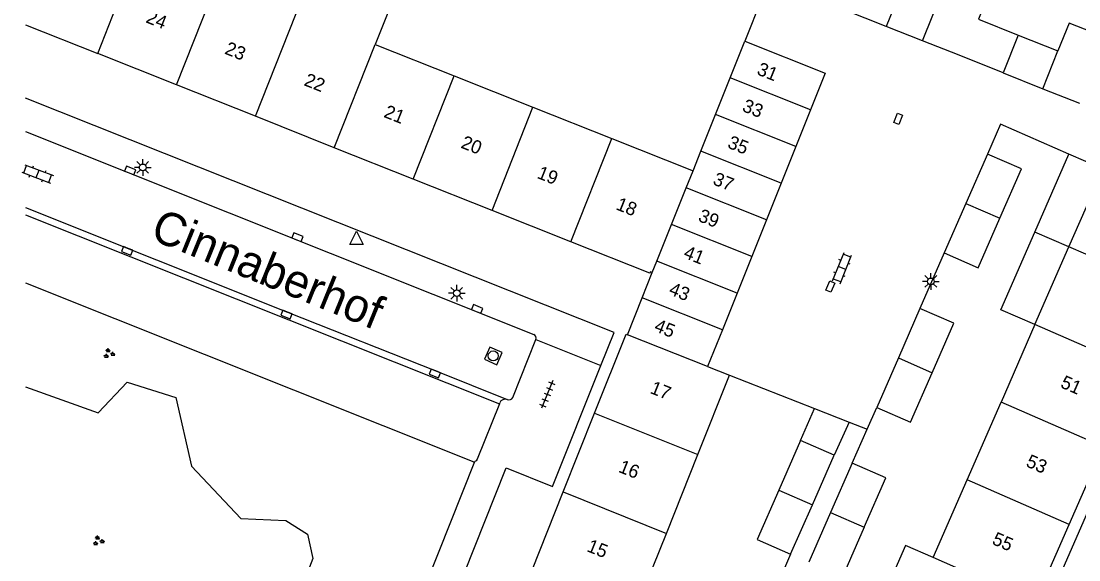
# Model space of a CAD drawing. Extents: x 131000 to 133014, y 396499 to 399001.
# Drawn here: x 130999.7 to 131078.8, y 398389.1 to 398429.4 of the extents above; entities that cross this region are included whole.
import ezdxf

# ---------------------------------------------------------------- set-up
doc = ezdxf.new("R2010")
doc.units = 0
for name, color, linetype in [('gg-afsc-erfafscheiding', 7, 'Continuous'), ('gg-afsc-muur', 7, 'Continuous'), ('gg-anno-huisnummerreeks BGT', 7, 'Continuous'), ('gg-anno-openbare ruimte label', 7, 'Continuous'), ('gg-bbg-bijgebouw', 7, 'Continuous'), ('gg-bbg-gedigitaliseerde bebouwing', 7, 'Continuous'), ('gg-bbg-gedigitaliseerde bijgebouw', 7, 'Continuous'), ('gg-bbg-hoofdgebouw', 7, 'Continuous'), ('gg-bbg-luifel en loopbrug', 7, 'Continuous'), ('gg-bbg-tussenscheiding', 7, 'Continuous'), ('gg-knt-verharding', 7, 'Continuous'), ('gg-knt-verharding nz', 7, 'Continuous'), ('gt-grn-groengrens', 7, 'Continuous'), ('gt-grn-weggrens', 7, 'Continuous'), ('gt-symb-groenvak', 7, 'Continuous'), ('gt-symb-klinker verharding', 7, 'Continuous'), ('gt-symb-kolk', 7, 'Continuous'), ('gt-symb-kolk center center', 7, 'Continuous'), ('gt-symb-lichtmast', 7, 'Continuous'), ('gt-symb-rioolschacht', 7, 'Continuous'), ('gt-symb-tegel verharding', 7, 'Continuous'), ('gt-symb-waterafsluiter', 7, 'Continuous')]:
    doc.layers.add(name, color=color, linetype=linetype)

# ---------------------------------------------------------------- blocks, each defined once
blk = doc.blocks.new('gt0-KL1')
at = {"layer": 'gt-symb-klinker verharding'}
for p, q in [((-1.15, 0.3), (1.15, 0.3)), ((-1, -0.3), (-1, 0.3)), ((-0.5, 0.3), (-0.5, 0.45)), ((0, -0.3), (0, 0.3)), ((0.5, 0.3), (0.5, 0.45)), ((1, -0.3), (1, 0.3)), ((-1.15, -0.3), (1.15, -0.3)), ((-0.5, -0.45), (-0.5, -0.3)), ((0.5, -0.45), (0.5, -0.3))]:
    blk.add_line(p, q, dxfattribs=at)
blk = doc.blocks.new('gt0-KOLKCC')
at = {"layer": 'gt-symb-kolk center center'}
blk.add_lwpolyline([(-0.375, 0.2), (0.375, 0.2), (0.375, -0.2), (-0.375, -0.2)], close=True, dxfattribs=at)
blk = doc.blocks.new('gt0-LMAST')
at = {"layer": 'gt-symb-lichtmast'}
for p, q in [((-0.182, 0.173), (-0.447, 0.438)), ((-0.005, 0.246), (-0.005, 0.621)), ((0.172, 0.173), (0.437, 0.438)), ((-0.255, -0.004), (-0.63, -0.004)), ((-0.182, -0.181), (-0.447, -0.446)), ((-0.005, -0.254), (-0.005, -0.629)), ((0.437, -0.446), (0.172, -0.181)), ((0.245, -0.004), (0.62, -0.004))]:
    blk.add_line(p, q, dxfattribs=at)
blk.add_circle((-0.005, -0.004), 0.25, dxfattribs=at)
blk = doc.blocks.new('gt0-TEG1')
at = {"layer": 'gt-symb-tegel verharding'}
for p, q in [((-1.125, 0), (1.125, 0)), ((-0.9, -0.25), (-0.9, 0.25)), ((-0.45, -0.25), (-0.45, 0.25)), ((0, -0.25), (0, 0.25)), ((0.45, -0.25), (0.45, 0.25)), ((0.9, -0.25), (0.9, 0.25))]:
    blk.add_line(p, q, dxfattribs=at)
blk = doc.blocks.new('gt0-KOLK')
at = {"layer": 'gt-symb-kolk'}
blk.add_lwpolyline([(0, 0), (0.375, 0), (0.375, 0.4), (-0.375, 0.4), (-0.375, 0), (0, 0)], dxfattribs=at)
blk = doc.blocks.new('gt0-RS')
at = {"layer": 'gt-symb-rioolschacht'}
blk.add_lwpolyline([(-0.5, -0.5), (0.5, -0.5), (0.5, 0.5), (-0.5, 0.5)], close=True, dxfattribs=at)
blk.add_circle((0, 0), 0.375, dxfattribs=at)
blk = doc.blocks.new('gt0-GRVAK')
at = {"layer": 'gt-symb-groenvak'}
for p, q in [((-0.11, 0.189), (-0.228, 0.24)), ((-0.182, 0.153), (0.088, 0.153)), ((-0.091, 0.211), (-0.156, 0.322)), ((-0.047, 0.214), (-0.047, 0.393)), ((-0.004, 0.211), (0.061, 0.322)), ((0.015, 0.189), (0.133, 0.24)), ((0.262, -0.052), (0.197, 0.059)), ((0.305, -0.049), (0.305, 0.13)), ((0.349, -0.052), (0.414, 0.059)), ((-0.245, -0.228), (-0.363, -0.177)), ((-0.318, -0.264), (-0.047, -0.264)), ((-0.226, -0.206), (-0.291, -0.095)), ((-0.183, -0.203), (-0.183, -0.024)), ((-0.139, -0.206), (-0.074, -0.095)), ((-0.12, -0.228), (-0.002, -0.177)), ((0.243, -0.074), (0.125, -0.023)), ((0.17, -0.11), (0.441, -0.11)), ((0.368, -0.074), (0.486, -0.023))]:
    blk.add_line(p, q, dxfattribs=at)
blk = doc.blocks.new('gt0-WAFSL')
at = {"layer": 'gt-symb-waterafsluiter'}
for p, q in [((-0.5, -0.333), (0, 0.667)), ((0, 0.667), (0.5, -0.333)), ((0.5, -0.333), (-0.5, -0.333))]:
    blk.add_line(p, q, dxfattribs=at)

msp = doc.modelspace()

# ---------------------------------------------------------------- linework, layer by layer
at = {"layer": 'gg-afsc-erfafscheiding'}
for p, q in [((131067.147, 398427.972), (131064.421, 398429.05)), ((131052.701, 398402.93), (131059.049, 398400.431)), ((131063.002, 398398.88), (131063.721, 398400.51)), ((131061.881, 398396.342), (131063.002, 398398.88)), ((131057.274, 398389.512), (131055.441, 398385.333))]:
    msp.add_line(p, q, dxfattribs=at)
at = {"layer": 'gg-afsc-muur'}
for p, q in [((131055.111, 398431.17), (131053.841, 398427.95)), ((131068.771, 398412.08), (131066.951, 398407.92))]:
    msp.add_line(p, q, dxfattribs=at)
msp.add_lwpolyline([(131078.099, 398419.489), (131072.991, 398421.73), (131072.011, 398419.49)], dxfattribs=at)
at = {"layer": 'gg-bbg-bijgebouw'}
for p, q in [((131064.421, 398429.05), (131061.29, 398430.304)), ((131073.175, 398425.571), (131076.151, 398424.38)), ((131058.752, 398422.794), (131057.654, 398420.048)), ((131057.654, 398420.048), (131056.555, 398417.303)), ((131072.011, 398419.49), (131070.391, 398415.785)), ((131056.555, 398417.303), (131055.457, 398414.557)), ((131070.391, 398415.785), (131068.771, 398412.08)), ((131055.457, 398414.557), (131054.358, 398411.811)), ((131054.358, 398411.811), (131053.26, 398409.065)), ((131053.26, 398409.065), (131052.161, 398406.32)), ((131066.951, 398407.92), (131065.336, 398404.215)), ((131052.161, 398406.32), (131051.061, 398403.57)), ((131065.336, 398404.215), (131063.721, 398400.51))]:
    msp.add_line(p, q, dxfattribs=at)
for points in [[(131062.421, 398433.135), (131065.561, 398431.88), (131064.421, 398429.05)], [(131053.841, 398427.95), (131059.851, 398425.54), (131058.752, 398422.794)], [(131073.175, 398425.571), (131069.881, 398426.89), (131067.147, 398427.972)], [(131072.922, 398414.678), (131074.541, 398418.38), (131072.011, 398419.49)], [(131068.771, 398412.08), (131071.301, 398410.97), (131072.922, 398414.678)], [(131067.869, 398403.111), (131069.481, 398406.81), (131066.951, 398407.92)], [(131063.721, 398400.51), (131066.251, 398399.4), (131067.869, 398403.111)]]:
    msp.add_lwpolyline(points, dxfattribs=at)
at = {"layer": 'gg-bbg-gedigitaliseerde bebouwing'}
for p, q in [((131026.178, 398427.704), (131032.08, 398425.351)), ((131032.08, 398425.351), (131037.982, 398422.998)), ((131037.982, 398422.998), (131043.885, 398420.645)), ((131043.885, 398420.645), (131049.966, 398418.22)), ((131078.101, 398412.529), (131080.651, 398418.37)), ((131075.561, 398406.71), (131078.101, 398412.529)), ((131075.561, 398406.71), (131073.021, 398400.891)), ((131050.326, 398396.98), (131052.701, 398402.93)), ((131070.481, 398395.072), (131073.021, 398400.891)), ((131047.969, 398391.073), (131050.326, 398396.98)), ((131067.941, 398389.253), (131070.481, 398395.072)), ((131045.612, 398385.166), (131047.969, 398391.073))]:
    msp.add_line(p, q, dxfattribs=at)
for points in [[(131021.808, 398433.93), (131027.716, 398431.592), (131026.178, 398427.704)], [(131067.941, 398389.253), (131065.871, 398390.156), (131063.332, 398384.336), (131065.401, 398383.433)]]:
    msp.add_lwpolyline(points, dxfattribs=at)
at = {"layer": 'gg-bbg-gedigitaliseerde bijgebouw'}
for p, q in [((131074.307, 398428.401), (131077.281, 398427.21)), ((131052.745, 398425.198), (131053.841, 398427.95)), ((131076.151, 398424.38), (131077.281, 398427.21)), ((131051.651, 398422.45), (131052.745, 398425.198)), ((131050.557, 398419.704), (131051.651, 398422.45)), ((131049.966, 398418.22), (131050.557, 398419.704)), ((131057.998, 398398.03), (131056.378, 398394.32)), ((131060.521, 398396.929), (131057.998, 398398.03)), ((131058.897, 398393.22), (131060.521, 398396.929)), ((131061.881, 398396.342), (131060.261, 398392.633)), ((131057.274, 398389.512), (131058.897, 398393.22)), ((131060.261, 398392.633), (131058.641, 398388.923)), ((131062.78, 398391.532), (131061.161, 398387.822))]:
    msp.add_line(p, q, dxfattribs=at)
for points in [[(131067.147, 398427.972), (131069.461, 398433.752), (131072.51, 398432.532), (131071.333, 398429.591), (131074.307, 398428.401)], [(131062.78, 398391.532), (131064.4, 398395.242), (131061.881, 398396.342)], [(131056.378, 398394.32), (131054.758, 398390.61), (131057.274, 398389.512)]]:
    msp.add_lwpolyline(points, dxfattribs=at)
at = {"layer": 'gg-bbg-hoofdgebouw'}
for p, q in [((131000, 398429.171), (131005.408, 398427.017)), ((131011.311, 398424.666), (131005.408, 398427.017)), ((131017.213, 398422.316), (131011.311, 398424.666)), ((131023.117, 398419.965), (131017.213, 398422.316)), ((131029.019, 398417.614), (131023.117, 398419.965)), ((131034.922, 398415.263), (131029.019, 398417.614)), ((131040.825, 398412.912), (131034.922, 398415.263)), ((131046.166, 398408.719), (131046.921, 398410.61)), ((131045.061, 398405.95), (131046.166, 398408.719)), ((131051.061, 398403.57), (131052.701, 398402.93)), ((131040.248, 398394.178), (131042.605, 398400.084)), ((131078.119, 398391.74), (131080.657, 398397.56)), ((131037.891, 398388.271), (131040.248, 398394.178)), ((131075.581, 398385.92), (131078.119, 398391.74))]:
    msp.add_line(p, q, dxfattribs=at)
for points in [[(131046.921, 398410.61), (131046.771, 398410.67), (131046.731, 398410.56), (131040.825, 398412.912)], [(131042.605, 398400.084), (131044.961, 398405.99), (131045.061, 398405.95)]]:
    msp.add_lwpolyline(points, dxfattribs=at)
at = {"layer": 'gg-bbg-luifel en loopbrug'}
for p, q in [((131076.151, 398424.38), (131078.882, 398423.292)), ((131075.547, 398413.644), (131078.099, 398419.489)), ((131080.651, 398418.37), (131078.099, 398419.489)), ((131078.101, 398412.529), (131075.547, 398413.644)), ((131057.998, 398398.03), (131059.049, 398400.431)), ((131059.049, 398400.431), (131061.641, 398399.41)), ((131061.641, 398399.41), (131060.521, 398396.929))]:
    msp.add_line(p, q, dxfattribs=at)
for points in [[(131080.856, 398428.214), (131078.115, 398429.305), (131077.281, 398427.21)], [(131075.561, 398406.71), (131073.007, 398407.825), (131075.547, 398413.644)]]:
    msp.add_lwpolyline(points, dxfattribs=at)
at = {"layer": 'gg-bbg-tussenscheiding'}
for p, q in [((131005.408, 398427.017), (131008.472, 398434.763)), ((131011.311, 398424.666), (131014.374, 398432.41)), ((131017.213, 398422.316), (131021.451, 398433.034)), ((131074.307, 398428.401), (131073.175, 398425.571)), ((131023.117, 398419.965), (131026.178, 398427.704)), ((131029.019, 398417.614), (131032.08, 398425.351)), ((131058.752, 398422.794), (131052.745, 398425.198)), ((131034.922, 398415.263), (131037.982, 398422.998)), ((131057.654, 398420.048), (131051.651, 398422.45)), ((131040.825, 398412.912), (131043.885, 398420.645)), ((131056.555, 398417.303), (131050.557, 398419.704)), ((131049.461, 398416.957), (131049.966, 398418.22)), ((131048.362, 398414.211), (131049.461, 398416.957)), ((131055.457, 398414.557), (131049.461, 398416.957)), ((131070.391, 398415.785), (131072.922, 398414.678)), ((131047.263, 398411.465), (131048.362, 398414.211)), ((131054.358, 398411.811), (131048.362, 398414.211)), ((131085.733, 398409.2), (131078.101, 398412.529)), ((131046.921, 398410.61), (131047.263, 398411.465)), ((131053.26, 398409.065), (131047.263, 398411.465)), ((131052.161, 398406.32), (131046.166, 398408.719)), ((131083.195, 398403.38), (131075.561, 398406.71)), ((131051.061, 398403.57), (131045.061, 398405.95)), ((131065.336, 398404.215), (131067.869, 398403.111)), ((131080.657, 398397.56), (131073.021, 398400.891)), ((131042.605, 398400.084), (131050.326, 398396.98)), ((131078.119, 398391.74), (131070.481, 398395.072)), ((131040.248, 398394.178), (131047.969, 398391.073)), ((131056.378, 398394.32), (131058.897, 398393.22)), ((131060.261, 398392.633), (131062.78, 398391.532)), ((131075.581, 398385.92), (131067.941, 398389.253))]:
    msp.add_line(p, q, dxfattribs=at)
at = {"layer": 'gg-knt-verharding'}
for p, q in [((131000, 398421.187), (131038.041, 398405.978)), ((131036.469, 398401.262), (131038.197, 398405.586)), ((131035.472, 398400.779), (131035.501, 398400.851)), ((131061.641, 398399.41), (131063.002, 398398.88)), ((131022.34, 398368.008), (131033.632, 398396.45))]:
    msp.add_line(p, q, dxfattribs=at)
for points in [[(131043.066, 398403.64), (131044.056, 398406.111), (131000, 398423.672)], [(131000, 398409.84), (131033.436, 398396.471), (131033.532, 398396.441), (131033.632, 398396.45)], [(131026.553, 398372.246), (131035.985, 398395.977), (131039.439, 398394.584), (131043.066, 398403.64)], [(131035.472, 398400.779), (131033.808, 398396.623), (131033.742, 398396.514), (131033.632, 398396.45)]]:
    msp.add_lwpolyline(points, dxfattribs=at)
for centre, radius, start, end in [((131037.91, 398405.699), 0.309, 338.5679, 64.83317), ((131035.904, 398400.686), 0.436, 69.46973, 157.74577), ((131036.169, 398401.409), 0.335, 250.50278, 333.86525)]:
    msp.add_arc(centre, radius, start, end, dxfattribs=at)
at = {"layer": 'gg-knt-verharding nz'}
msp.add_line((131000, 398414.942), (131035.472, 398400.779), dxfattribs=at)
for points in [[(131000, 398415.494), (131019.608, 398407.656), (131030.716, 398403.243), (131036.057, 398401.094)], [(131063.632, 398356.456), (131063.686, 398356.432), (131088.717, 398413.766), (131088.465, 398413.878)]]:
    msp.add_lwpolyline(points, dxfattribs=at)
at = {"layer": 'gt-grn-groengrens'}
msp.add_lwpolyline([(131000, 398402.058), (131005.451, 398400.108), (131007.619, 398402.389), (131011.253, 398401.251), (131012.422, 398396.097), (131016.122, 398392.192), (131019.502, 398392.046), (131021.104, 398391.018), (131021.512, 398389.202), (131020.891, 398387.576), (131022.003, 398386.674), (131022.456, 398384.167), (131019.64, 398382.081), (131017.524, 398380.892), (131015.624, 398381.498), (131010.776, 398380.052), (131001.465, 398383.844), (131000, 398385.024)], dxfattribs=at)
at = {"layer": 'gt-grn-weggrens'}
msp.add_line((131038.197, 398405.586), (131043.066, 398403.64), dxfattribs=at)

# ---------------------------------------------------------------- block references
at = {"layer": 'gt-symb-groenvak'}
for p in [(131006.24, 398404.543), (131005.448, 398390.511)]:
    msp.add_blockref('gt0-GRVAK', p, dxfattribs=at)
at = {"layer": 'gt-symb-klinker verharding'}
for p, rotation in [((131000.916, 398418.002), -20.663302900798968), ((131061.12, 398410.946), 68.23049831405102)]:
    msp.add_blockref('gt0-KL1', p, dxfattribs=dict(at, rotation=rotation))
at = {"layer": 'gt-symb-kolk'}
for p, rotation in [((131007.774, 398418.075), -21.78492580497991), ((131020.298, 398413.07), -21.777431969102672), ((131007.681, 398412.418), 158.18959964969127), ((131033.747, 398407.697), -21.82089121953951), ((131019.608, 398407.656), 158.23305548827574), ((131030.716, 398403.243), 158.3274660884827)]:
    msp.add_blockref('gt0-KOLK', p, dxfattribs=dict(at, rotation=rotation))
at = {"layer": 'gt-symb-kolk center center'}
for p, rotation in [((131065.323, 398422.125), 69.51290273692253), ((131060.239, 398409.564), 66.12435626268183)]:
    msp.add_blockref('gt0-KOLKCC', p, dxfattribs=dict(at, rotation=rotation))
at = {"layer": 'gt-symb-lichtmast'}
for p in [(131008.784, 398418.495), (131067.772, 398409.954), (131032.288, 398409.065)]:
    msp.add_blockref('gt0-LMAST', p, dxfattribs=at)
at = {"layer": 'gt-symb-rioolschacht', "rotation": 156.32348769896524}
msp.add_blockref('gt0-RS', (131035.014, 398404.369), dxfattribs=at)
at = {"layer": 'gt-symb-tegel verharding', "rotation": -111.89715058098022}
msp.add_blockref('gt0-TEG1', (131039.056, 398401.487), dxfattribs=at)
at = {"layer": 'gt-symb-waterafsluiter'}
msp.add_blockref('gt0-WAFSL', (131024.789, 398413.052), dxfattribs=at)

# ---------------------------------------------------------------- texts
at = {"layer": 'gg-anno-huisnummerreeks BGT'}
for s, rotation, p in [('24', 338.3, (131008.95, 398429.373)), ('23', 338.3, (131014.852, 398427.022)), ('31', 338.2, (131054.681, 398425.478)), ('22', 338.3, (131020.785, 398424.66)), ('21', 338.3, (131026.758, 398422.281)), ('33', 338.2, (131053.582, 398422.731)), ('20', 338.3, (131032.527, 398419.983)), ('35', 338.2, (131052.484, 398419.987)), ('19', 338.3, (131038.227, 398417.713)), ('37', 338.2, (131051.385, 398417.24)), ('18', 338.3, (131044.131, 398415.362)), ('39', 338.2, (131050.287, 398414.495)), ('41', 338.2, (131049.188, 398411.748)), ('43', 338.2, (131048.09, 398409.004)), ('45', 338.2, (131046.99, 398406.256)), ('17', 338.2, (131046.681, 398401.603)), ('51', 336.4, (131077.398, 398402.037)), ('53', 336.4, (131074.817, 398396.119)), ('16', 338.2, (131044.323, 398395.693)), ('15', 338.2, (131041.953, 398389.753)), ('55', 336.4, (131072.279, 398390.299))]:
    msp.add_text(s, height=1, rotation=rotation, dxfattribs=at).set_placement(p)
at = {"layer": 'gg-anno-openbare ruimte label'}
msp.add_text('Cinnaberhof', height=2.5, rotation=337.9, dxfattribs=at).set_placement((131009.241, 398413.152))

doc.saveas('drawing.dxf')
